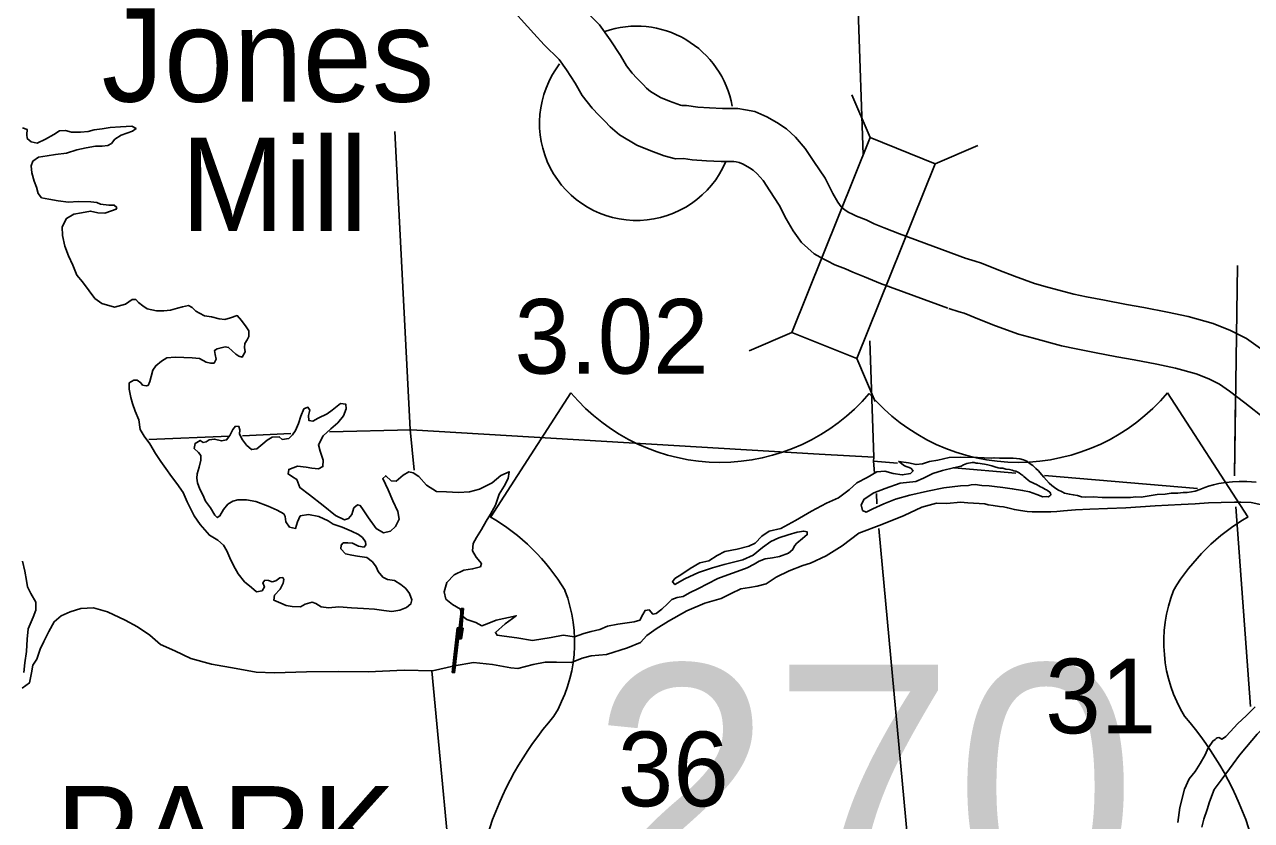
# Model space of a CAD drawing. Extents: x 369523 to 838377, y 495025 to 936819.
# Drawn here: x 630180 to 644076, y 887609 to 896620 of the extents above; entities that cross this region are included whole.
import ezdxf

# ---------------------------------------------------------------- set-up
doc = ezdxf.new("R2010")
doc.units = 0
for name, color, linetype in [('1', 7, 'Continuous'), ('10', 7, 'Continuous'), ('6', 7, 'Continuous'), ('DSN_DRFT_Junk-No-Plot', 7, 'Continuous'), ('Level 10', 7, 'Continuous'), ('Level 11', 7, 'Continuous'), ('Level 15', 7, 'Continuous'), ('Level 21', 7, 'Continuous'), ('Level 22', 7, 'Continuous')]:
    doc.layers.add(name, color=color, linetype=linetype)

msp = doc.modelspace()

# ---------------------------------------------------------------- linework, layer by layer
at = {"layer": '1'}
for start, end in [(10.1603, 108.9827), (142.3721, 336.8636)]:
    msp.add_arc((637112, 895502), 1100, start, end, dxfattribs=at)
at = {"layer": '10'}
msp.add_lwpolyline([(629631, 886367), (629858, 886377), (635070, 886382), (634795, 889303)], dxfattribs=at)
at = {"layer": '6'}
for p, q in [((636369, 892450), (635460, 891045)), ((643125, 892450), (644033, 891045))]:
    msp.add_line(p, q, dxfattribs=at)
for centre, radius, start, end in [((638061, 893874), 2211, 220.075, 319.6701), ((641433, 893874), 2211, 220.3299, 319.925), ((634273, 889004), 2361, 30.7809, 59.9883), ((645221, 889004), 2361, 120.0117, 149.2191), ((634792, 889627), 1618, 328.8105, 21.2108), ((644701, 889627), 1618, 158.7892, 211.1895), ((639024, 886310), 3776, 138.9565, 162.6913), ((640469, 886310), 3776, 17.3087, 41.0435)]:
    msp.add_arc(centre, radius, start, end, dxfattribs=at)
at = {"layer": 'Level 10'}
for points in [[(630837, 893709), (630773, 893784), (630727, 893897), (630677, 894000), (630636, 894112), (630610, 894233), (630607, 894331), (630655, 894425), (630738, 894472), (630826, 894490), (630928, 894509), (631012, 894488), (631090, 894484), (631166, 894510), (631219, 894529), (631225, 894547), (631196, 894576), (631134, 894577), (631042, 894585), (630998, 894604), (630933, 894613), (630787, 894618), (630679, 894611), (630563, 894625), (630457, 894643), (630374, 894659), (630335, 894706), (630314, 894780), (630288, 894848), (630262, 894943), (630255, 895019), (630273, 895072), (630337, 895117), (630438, 895135), (630532, 895147), (630656, 895164), (630771, 895200), (630880, 895223), (630984, 895243), (631060, 895243), (631124, 895250), (631165, 895273), (631204, 895324), (631273, 895366), (631339, 895389), (631404, 895412), (631444, 895445), (631397, 895468), (631267, 895462), (631149, 895453), (631058, 895441), (630970, 895427), (630900, 895410), (630813, 895400), (630712, 895400), (630646, 895420), (630576, 895415), (630511, 895375), (630418, 895323), (630323, 895279), (630255, 895292), (630210, 895331), (630205, 895375), (630212, 895431), (630157, 895450)], [(633105, 890359), (633071, 890357), (633028, 890322), (632984, 890309), (632944, 890324), (632902, 890329), (632880, 890300), (632897, 890255), (632870, 890208), (632807, 890199), (632750, 890245), (632672, 890312), (632600, 890401), (632546, 890494), (632504, 890581), (632473, 890662), (632435, 890726), (632368, 890784), (632275, 890838), (632168, 890958), (632100, 891059), (632021, 891218), (631978, 891321), (631904, 891424), (631846, 891505), (631782, 891593), (631723, 891674), (631665, 891765), (631600, 891872), (631535, 891959), (631489, 892034), (631473, 892144), (631432, 892243), (631403, 892329), (631385, 892396), (631365, 892492), (631366, 892562), (631417, 892595), (631457, 892594), (631496, 892565), (631518, 892539), (631558, 892528), (631580, 892533), (631599, 892579), (631616, 892634), (631635, 892706), (631669, 892757), (631730, 892809), (631792, 892848), (631885, 892854), (631985, 892850), (632078, 892846), (632162, 892840), (632239, 892799), (632287, 892788), (632327, 892787), (632350, 892830), (632339, 892884), (632332, 892930), (632363, 892950), (632407, 892961), (632453, 892970), (632491, 892965), (632530, 892926), (632573, 892887), (632607, 892867), (632647, 892856), (632680, 892915), (632671, 892963), (632674, 893009), (632701, 893050), (632722, 893088), (632719, 893152), (632692, 893196), (632637, 893271), (632589, 893326), (632512, 893298), (632450, 893281), (632386, 893289), (632296, 893312), (632219, 893324), (632161, 893353), (632122, 893376), (632079, 893415), (632039, 893440), (631969, 893425), (631913, 893408), (631834, 893386), (631758, 893378), (631676, 893378), (631568, 893402), (631519, 893437), (631470, 893474), (631439, 893506), (631399, 893507), (631324, 893453), (631201, 893420), (631056, 893461), (630977, 893520), (630913, 893607), (630837, 893709)], [(635190, 889885), (635127, 889932), (635117, 890000), (635026, 890056), (634951, 890116), (634931, 890198), (634963, 890305), (635047, 890391), (635154, 890443), (635255, 890457), (635343, 890481), (635354, 890518), (635297, 890591), (635253, 890662), (635263, 890746), (635298, 890811), (635356, 890904), (635410, 890996), (635458, 891077), (635514, 891180), (635557, 891303), (635613, 891395), (635659, 891480), (635670, 891558), (635573, 891516), (635477, 891430), (635334, 891359), (635219, 891330), (635095, 891322), (634961, 891329), (634847, 891334), (634733, 891406), (634645, 891504), (634580, 891545), (634532, 891558), (634468, 891519), (634388, 891451), (634332, 891456), (634271, 891512), (634237, 891482), (634298, 891353), (634353, 891228), (634409, 891107), (634423, 891021), (634383, 890938), (634326, 890886), (634246, 890867), (634163, 890915), (634075, 891037), (634017, 891126), (633982, 891174), (633950, 891183), (633908, 891148), (633886, 891073), (633851, 891028), (633803, 891013), (633704, 891061), (633564, 891175), (633407, 891297), (633299, 891377), (633263, 891469), (633215, 891498), (633166, 891533), (633173, 891583), (633272, 891619), (633370, 891609), (633433, 891599), (633509, 891590), (633560, 891615), (633563, 891690), (633527, 891789), (633509, 891861), (633563, 891964), (633651, 892044), (633728, 892112), (633792, 892189), (633824, 892270), (633821, 892322), (633757, 892331), (633663, 892253), (633607, 892213), (633506, 892165), (633445, 892130), (633401, 892137), (633398, 892193), (633412, 892255), (633390, 892287), (633344, 892268), (633308, 892185), (633282, 892104), (633251, 892026), (633216, 891975), (633175, 891934), (633100, 891922), (633065, 891953), (632985, 891948), (632928, 891916), (632881, 891873), (632812, 891818), (632752, 891808), (632693, 891857)], [(632693, 891857), (632648, 891920), (632616, 891984), (632617, 892030), (632608, 892070), (632570, 892073), (632539, 892036), (632507, 891968), (632468, 891917), (632410, 891907), (632333, 891926), (632272, 891918), (632236, 891894), (632202, 891887), (632170, 891912), (632112, 891877), (632102, 891819), (632149, 891775), (632177, 891742), (632178, 891690), (632160, 891609), (632136, 891533), (632131, 891485), (632138, 891433), (632164, 891359), (632199, 891296), (632230, 891224), (632288, 891147), (632336, 891064), (632362, 891039), (632394, 891057), (632435, 891128), (632481, 891190), (632539, 891225), (632596, 891240), (632696, 891238), (632799, 891220), (632940, 891167), (633041, 891121), (633116, 891079), (633134, 891049), (633140, 890991), (633183, 890930), (633251, 890915), (633272, 890990), (633302, 891057), (633398, 891073), (633514, 891049), (633619, 891001), (633674, 890963), (633779, 890931), (633884, 890883), (633961, 890848), (634008, 890811), (634043, 890762), (634045, 890728), (634026, 890704), (633964, 890714), (633893, 890749), (633843, 890754), (633789, 890753), (633765, 890726), (633762, 890686), (633816, 890627), (633888, 890612), (633950, 890602), (634058, 890588), (634122, 890537), (634161, 890482), (634186, 890426), (634239, 890364), (634290, 890339), (634372, 890324), (634441, 890280), (634498, 890237), (634539, 890180), (634567, 890108), (634556, 890060), (634505, 890019), (634431, 889989), (634340, 889975), (634251, 889985), (634145, 890001), (634019, 890010), (633883, 890015), (633740, 890028), (633621, 890018), (633538, 890026), (633480, 890065), (633439, 890080), (633358, 890058), (633304, 890027), (633212, 890033), (633144, 890044), (633083, 890068), (633003, 890105), (633013, 890159), (633074, 890228), (633109, 890297), (633118, 890338), (633105, 890359)], [(640783, 891724), (640653, 891719), (640522, 891688), (640428, 891674), (640349, 891646), (640277, 891639), (640192, 891657), (640082, 891675), (640147, 891624), (640218, 891597), (640244, 891566), (640215, 891539), (640121, 891521), (640017, 891539), (639922, 891565), (639834, 891555), (639724, 891493), (639607, 891432), (639519, 891352), (639399, 891261), (639264, 891200), (639094, 891109), (638912, 891004), (638746, 890915), (638613, 890884), (638530, 890826), (638454, 890750), (638384, 890715), (638251, 890680), (638110, 890653), (638023, 890609), (637932, 890549), (637828, 890524), (637720, 890460), (637623, 890398), (637546, 890348), (637517, 890311), (637546, 890280), (637660, 890345), (637813, 890416), (637972, 890469), (638103, 890506), (638314, 890559), (638433, 890614), (638539, 890700), (638633, 890766), (638724, 890810), (638830, 890842), (638931, 890873), (639005, 890886), (639043, 890877), (639044, 890845), (638993, 890802), (638928, 890748), (638902, 890718), (638881, 890675), (638832, 890634), (638731, 890596), (638651, 890582), (638569, 890572), (638500, 890545), (638445, 890510), (638364, 890468), (638252, 890429), (638147, 890391), (638034, 890349), (637915, 890290), (637813, 890236), (637710, 890185), (637638, 890146), (637571, 890132), (637511, 890109), (637464, 890062), (637398, 890000), (637333, 889953), (637297, 889944), (637256, 889993), (637208, 889988), (637181, 889940), (637150, 889877), (637083, 889859), (636899, 889831), (636782, 889807), (636694, 889771), (636599, 889749), (636513, 889725), (636408, 889687), (636282, 889706), (636144, 889681), (635935, 889648), (635756, 889677), (635612, 889696), (635532, 889706), (635513, 889738), (635623, 889834), (635749, 889927), (635522, 889876), (635421, 889836), (635359, 889812), (635290, 889849), (635190, 889885)], [(640783, 891724), (640972, 891719), (641048, 891715), (641126, 891710), (641160, 891716), (641222, 891711), (641260, 891712), (641296, 891710), (641342, 891711), (641378, 891712), (641454, 891703), (641494, 891693), (641532, 891676), (641570, 891647), (641599, 891627), (641633, 891593), (641664, 891566), (641678, 891548), (641723, 891495), (641755, 891461), (641786, 891427), (641814, 891402), (641844, 891378), (641883, 891351), (641933, 891328), (641957, 891316), (642015, 891303), (642057, 891297), (642104, 891288), (642150, 891273), (642194, 891269), (642282, 891273), (642384, 891266), (642462, 891264), (642572, 891267), (642705, 891267), (642765, 891272), (642827, 891271), (642917, 891285), (643009, 891298), (643097, 891305), (643168, 891313), (643242, 891316), (643304, 891321), (643346, 891323), (643396, 891330), (643440, 891337), (643492, 891358), (643549, 891379), (643591, 891393), (643645, 891410), (643708, 891423), (643786, 891434), (643862, 891442), (643936, 891447), (644024, 891448), (644130, 891440)], [(640780, 891397), (640592, 891375), (640405, 891337), (640208, 891293), (640045, 891245), (639912, 891192), (639789, 891137), (639714, 891100), (639672, 891119), (639657, 891181), (639691, 891248), (639798, 891318), (639929, 891367), (640097, 891427), (640273, 891446), (640362, 891484), (640469, 891537), (640578, 891571), (640700, 891602), (640787, 891620)], [(640787, 891620), (640813, 891635), (640853, 891649), (640911, 891660), (640935, 891661), (640957, 891655), (640977, 891653), (641051, 891642), (641089, 891635), (641137, 891624), (641169, 891612), (641209, 891603), (641227, 891599), (641259, 891596), (641293, 891588), (641336, 891581), (641366, 891575), (641384, 891569), (641406, 891562), (641444, 891544), (641464, 891529), (641485, 891513), (641497, 891505), (641521, 891483), (641547, 891460), (641565, 891448), (641594, 891434), (641616, 891423), (641640, 891411), (641668, 891398), (641688, 891386), (641706, 891380), (641745, 891355), (641753, 891353), (641765, 891343), (641791, 891325), (641799, 891315), (641804, 891295), (641794, 891283), (641782, 891277), (641772, 891273), (641754, 891275), (641712, 891272), (641646, 891299), (641561, 891328), (641483, 891345), (641367, 891365), (641261, 891379), (641167, 891390), (641107, 891397), (641021, 891402), (640948, 891414), (640900, 891408), (640871, 891403), (640780, 891397)], [(638182, 890177), (638293, 890232), (638392, 890248), (638478, 890260), (638578, 890288), (638694, 890363), (638842, 890434), (638995, 890497), (639083, 890521), (639259, 890605), (639440, 890717), (639629, 890862), (639889, 890961), (640143, 891063), (640343, 891155), (640508, 891203), (640626, 891197), (640782, 891213)], [(644194, 891182), (644071, 891208), (643954, 891211), (643882, 891213), (643732, 891209), (643588, 891205), (643440, 891193), (643280, 891188), (642987, 891170), (642653, 891148), (642446, 891141), (642246, 891132), (642082, 891125), (641948, 891115), (641870, 891108), (641803, 891103), (641695, 891103), (641639, 891103), (641593, 891104), (641537, 891107), (641459, 891118), (641392, 891129), (641316, 891148), (641266, 891161), (641222, 891164), (641150, 891175), (641094, 891182), (641058, 891192), (640862, 891205), (640782, 891213)], [(630159, 890543), (630183, 890433), (630201, 890327), (630213, 890255), (630253, 890180), (630309, 890079), (630307, 889991), (630278, 889912), (630221, 889777), (630210, 889660), (630203, 889522), (630184, 889393), (630172, 889285)], [(630154, 889108), (630236, 889166), (630260, 889282), (630276, 889369), (630319, 889436), (630358, 889549), (630398, 889636), (630454, 889748), (630516, 889859), (630594, 889927), (630699, 889971), (630818, 890010), (630962, 890017), (631121, 889972), (631319, 889878), (631459, 889801), (631599, 889708), (631721, 889602), (631881, 889530), (632065, 889441), (632296, 889380), (632579, 889328), (632804, 889289), (633012, 889279), (633372, 889291), (633732, 889297), (634072, 889290), (634480, 889309), (634802, 889304), (635051, 889361), (635264, 889396), (635479, 889374), (635688, 889337), (635766, 889328), (635939, 889376), (636078, 889403), (636204, 889400), (636376, 889397), (636495, 889446), (636597, 889474), (636772, 889488), (637011, 889563), (637156, 889624), (637228, 889702), (637334, 889779), (637474, 889866), (637682, 889982), (637886, 890069), (638071, 890123), (638182, 890177)], [(635134, 890006), (635114, 889787), (635104, 889776), (635088, 889779), (635029, 889290), (635035, 889288), (635094, 889772), (635102, 889771), (635040, 889288)], [(635137, 890001), (635118, 889782), (635111, 889770), (635097, 889672), (635126, 889671), (635141, 889784), (635126, 889785), (635144, 890005)], [(635103, 889789), (635130, 890013)], [(635130, 890013), (635151, 890010)], [(635151, 890010), (635133, 889788), (635147, 889786), (635131, 889665)], [(635087, 889785), (635101, 889781), (635107, 889785), (635121, 889910)], [(635024, 889283), (635080, 889790)], [(635103, 889789), (635080, 889790)], [(635122, 889778), (635134, 889776), (635121, 889675), (635101, 889676), (635112, 889770), (635120, 889772), (635129, 889773), (635117, 889680), (635104, 889681), (635117, 889765), (635120, 889765), (635112, 889684), (635123, 889763)], [(635096, 889667), (635050, 889279)], [(635131, 889665), (635096, 889667)], [(635024, 889283), (635050, 889279)], [(645093, 889248), (645025, 889215), (644908, 889161), (644801, 889116), (644779, 889099), (644623, 889007), (644459, 888882), (644376, 888813), (644216, 888664), (644142, 888585), (644018, 888442), (643941, 888347), (643869, 888252), (643732, 888067), (643652, 887958), (643600, 887819), (643573, 887734), (643535, 887625), (643512, 887533)], [(643624, 888484), (643637, 888507), (643663, 888527), (643677, 888537), (643689, 888543), (643707, 888548), (643721, 888540), (643739, 888528), (643761, 888541), (643786, 888559), (643837, 888616), (643916, 888703), (644019, 888797), (644117, 888895)], [(643242, 887587), (643265, 887755), (643318, 887965), (643372, 888080), (643437, 888163), (643495, 888254), (643550, 888353), (643584, 888430), (643624, 888484)]]:
    msp.add_lwpolyline(points, dxfattribs=at)
at = {"layer": 'Level 11'}
for points in [[(640638, 893410), (639874, 893690), (639692, 893762), (639562, 893815), (639478, 893855), (639359, 893899), (639269, 893945), (639225, 893969), (639124, 894025), (638981, 894152), (638886, 894284), (638808, 894420), (638728, 894577), (638620, 894738), (638544, 894853), (638477, 894930), (638434, 894970), (638391, 894999), (638321, 895038), (638272, 895059), (638239, 895065), (638215, 895069), (638071, 895069), (637902, 895077), (637741, 895088), (637643, 895102), (637552, 895100), (637425, 895135), (637272, 895191), (637113, 895254), (636918, 895373), (636813, 895461), (636751, 895527), (636684, 895596), (636609, 895674), (636497, 895817), (636417, 895958), (636320, 896106), (636234, 896226), (636066, 896392), (635949, 896519), (634985, 897585)], [(640844, 893973), (640089, 894250), (639915, 894319), (639803, 894364), (639712, 894408), (639601, 894449), (639549, 894476), (639516, 894494), (639474, 894517), (639429, 894557), (639391, 894610), (639335, 894706), (639246, 894881), (639120, 895070), (639021, 895218), (638910, 895346), (638809, 895441), (638702, 895512), (638586, 895577), (638452, 895635), (638344, 895656), (638260, 895669), (638084, 895669), (637937, 895676), (637806, 895685), (637679, 895704), (637625, 895702), (637608, 895707), (637486, 895751), (637382, 895793), (637269, 895862), (637226, 895898), (637185, 895941), (637116, 896013), (637063, 896068), (636997, 896152), (636930, 896271), (636814, 896446), (636692, 896616), (636498, 896809)], [(644179, 892954), (644020, 893065), (643838, 893156), (643641, 893234), (643359, 893313), (643125, 893363), (642856, 893415), (642661, 893451), (642412, 893498), (642208, 893538), (642065, 893568), (641764, 893647), (641620, 893688), (641391, 893770), (641216, 893840), (641020, 893918), (640945, 893941), (640835, 893977)], [(644231, 892157), (644000, 892338), (643827, 892468), (643713, 892547), (643592, 892608), (643449, 892665), (643216, 892730), (643004, 892775), (642746, 892826), (642552, 892860), (642299, 892908), (642089, 892950), (641926, 892984), (641607, 893068), (641437, 893116), (641178, 893209), (640994, 893282), (640821, 893351), (640764, 893369), (640648, 893407)]]:
    msp.add_lwpolyline(points, dxfattribs=at)
at = {"layer": 'Level 15'}
for points in [[(639293, 900919), (639612, 896933), (639620, 896783), (639678, 895144)], [(639753, 893039), (639800, 891721), (639797, 891678), (639807, 891546)], [(639831, 891309), (639834, 891193)], [(639856, 890913), (640275, 886388), (640236, 881220), (640242, 881082), (640240, 880677)]]:
    msp.add_lwpolyline(points, dxfattribs=at)
at = {"layer": 'Level 21'}
for p, q in [((639757, 895340), (639549, 895825)), ((640492, 895045), (640977, 895252)), ((638872, 893135), (638386, 892927)), ((639607, 892840), (639814, 892354))]:
    msp.add_line(p, q, dxfattribs=at)
msp.add_lwpolyline([(639607, 892840), (640492, 895045), (639757, 895340), (638872, 893135)], close=True, dxfattribs=at)
at = {"layer": 'Level 22'}
for points in [[(634373, 895411), (634547, 892035), (634594, 891576)], [(643884, 891512), (643916, 893894)], [(643884, 891512), (643896, 892410)], [(632498, 891960), (631588, 891924)], [(633195, 891991), (632650, 891962)], [(639181, 891757), (634558, 892030), (633633, 892010)], [(639800, 891721), (639181, 891757)], [(639797, 891678), (640067, 891655)], [(640708, 891601), (641408, 891541)], [(641730, 891514), (643466, 891366)], [(644064, 888900), (643899, 891160)]]:
    msp.add_lwpolyline(points, dxfattribs=at)

# ---------------------------------------------------------------- texts
at = {"layer": '1'}
for s, p in [('Jones', (631053, 895747)), ('Mill', (631948, 894284))]:
    msp.add_text(s, height=1056, dxfattribs=at).set_placement(p)
at = {"layer": '10'}
msp.add_text('PARK', height=1056, dxfattribs=at).set_placement((630535, 886942))
at = {"layer": '6'}
msp.add_text('270', height=2772, dxfattribs=at).set_placement((636590, 886600))
at = {"layer": 'DSN_DRFT_Junk-No-Plot'}
msp.add_text('3.02', height=844.8, dxfattribs=at).set_placement((635729, 892668))
at = {"layer": 'Level 22'}
for s, p in [('31', (641740, 888596)), ('36', (636899, 887770))]:
    msp.add_text(s, height=844.8, dxfattribs=at).set_placement(p)

doc.saveas('drawing.dxf')
